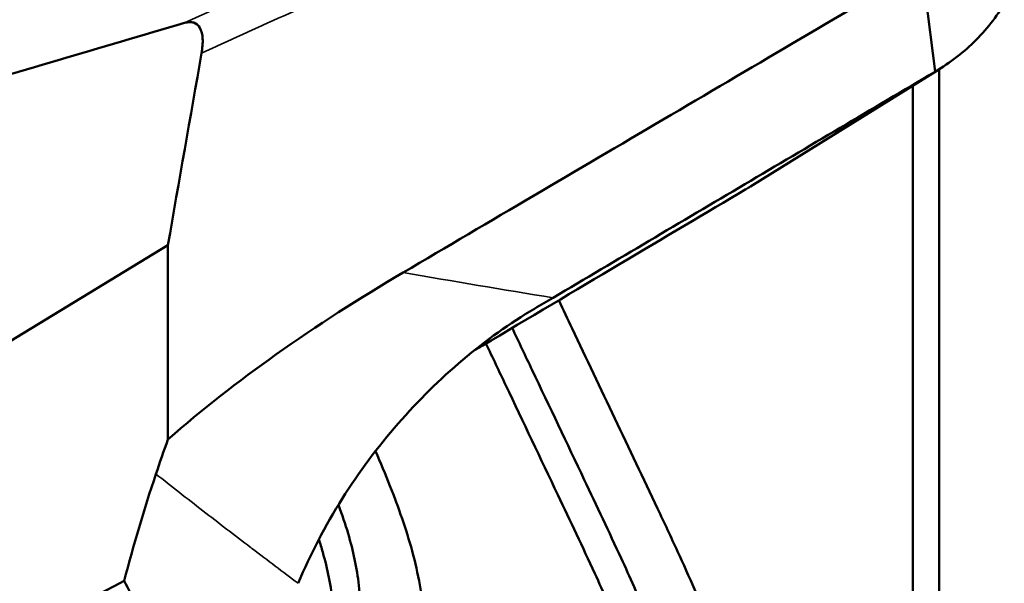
# Model space of a CAD drawing. Header units: millimetres. Extents: x 0 to 2100, y 0 to 1485.
# Tile 341 of 656: x 1577 to 1630, y 1026 to 1057. Entities that reach past the tile are written whole.
import ezdxf

# ---------------------------------------------------------------- set-up
doc = ezdxf.new("R2010")
doc.units = ezdxf.units.MM
doc.header["$LTSCALE"] = 5
doc.layers.add('Sichtbar (ISO)', color=7, linetype='Continuous', lineweight=50)
doc.layers.add('Sichtbar schmal (ISO)', color=7, linetype='Continuous', lineweight=35)

msp = doc.modelspace()

# ---------------------------------------------------------------- linework, layer by layer
at = {"layer": 'Sichtbar (ISO)'}
for p, q in [((1626.3655, 1053.8371), (1625.6486, 1059.4284)), ((1626.1335, 1055.6432), (1626.1346, 1055.6439)), ((1626.1583, 1055.4496), (1626.1595, 1055.4503)), ((1626.5984, 1053.9779), (1616.4564, 1047.6804)), ((1626.5791, 1053.966), (1626.5791, 1022.6655)), ((1625.1649, 1053.0878), (1625.1649, 1021.849)), ((1585.18, 1044.5306), (1560.4321, 1029.4631)), ((1585.18, 1044.5306), (1585.18, 1034.1058)), ((1589.5149, 1028.3894), (1589.5149, 1028.3894))]:
    msp.add_line(p, q, dxfattribs=at)
for centre, major_axis, ratio, start_param, end_param in [((1694.0666, 1097.9261), (154.1133, 93.5115), 0.0156816, 4.0855941, 4.0934792), ((1624.6856, 1033.4186), (-31.7611, -51.2926), 0.5972521, 5.05405, 5.0880242), ((1620.47, 1031.8066), (27.4351, 49.5979), 0.5855287, 1.875554, 1.9857499), ((1587.5035, 989.1976), (0.4891, -43.5853), 0.0108966, 3.4730596, 3.4730613), ((1527.9059, 992.5331), (125.7193, 67.7655), 0.0301987, 1.1024302, 1.3884932)]:
    msp.add_ellipse(centre, major_axis=major_axis, ratio=ratio, start_param=start_param, end_param=end_param, dxfattribs=at)
for points, knots in [([(1626.3665, 1053.8377), (1627.1836, 1054.3188), (1627.9216, 1054.8882), (1629.2104, 1056.1889), (1629.7609, 1056.9158), (1630.6595, 1058.5183), (1631.0026, 1059.3911), (1631.3318, 1060.7223), (1631.4097, 1061.1343), (1631.4656, 1061.5543)], [-1.4735548, -1.4735548, -1.4735548, -1.4735548, -1.1016731, -1.1016731, -0.7342748, -0.7342748, -0.3626209, -0.3626209, -0.2016931, -0.2016931, -0.2016931, -0.2016931]), ([(1625.6481, 1059.429), (1621.0406, 1056.721), (1616.4126, 1054.0006), (1607.1344, 1048.545), (1602.4845, 1045.81), (1597.815, 1043.0622)], [-3.9789778, -3.9789778, -3.9789778, -3.9789778, -1.985512, -1.985512, -0.0000018, -0.0000018, -0.0000018, -0.0000018]), ([(1586.9848, 1054.8331), (1587.032, 1055.1024), (1587.0552, 1055.363), (1587.0325, 1055.8272), (1586.9875, 1056.0351), (1586.8187, 1056.3265), (1586.7105, 1056.4224), (1586.4966, 1056.4896), (1586.4195, 1056.4991), (1586.2537, 1056.4926), (1586.1665, 1056.4772), (1586.0752, 1056.4504)], [0.000001, 0.000001, 0.000001, 0.000001, 0.10313683, 0.10313683, 0.20447247, 0.20447247, 0.28896232, 0.28896232, 0.33014124, 0.33014124, 0.37048994, 0.37048994, 0.37048994, 0.37048994]), ([(1605.8525, 1041.7071), (1609.2934, 1043.7427), (1612.7233, 1045.7713), (1619.561, 1049.8145), (1622.9688, 1051.8291), (1626.3653, 1053.8365)], [-2.944947, -2.944947, -2.944947, -2.944947, -1.4725464, -1.4725464, -0.000109, -0.000109, -0.000109, -0.000109]), ([(1616.2018, 1047.5257), (1611.9326, 1044.9967), (1607.0838, 1042.1181), (1601.9038, 1039.0408), (1601.7541, 1038.9518), (1601.6057, 1038.8637)], [-4.1631277, -4.1631277, -4.1631277, -4.1631277, -1.6194272, -1.6194272, -1.5428208, -1.5428208, -1.5428208, -1.5428208]), ([(1585.18, 1034.1058), (1587.0138, 1035.7096), (1588.9623, 1037.2257), (1593.1705, 1040.2111), (1595.4673, 1041.6808), (1597.815, 1043.0622)], [0.000001, 0.000001, 0.000001, 0.000001, 0.9137777, 0.9137777, 1.911775, 1.911775, 1.911775, 1.911775]), ([(1616.181, 1016.3093), (1616.1138, 1017.1353), (1615.9405, 1018.5636), (1615.3404, 1021.2002), (1614.4819, 1023.633), (1613.4398, 1026.1086), (1612.5014, 1028.1918), (1610.3121, 1032.8537), (1608.1693, 1037.3415), (1606.4005, 1041.0622), (1606.1599, 1041.5688)], [0.11015558, 0.11015558, 0.11015558, 0.11015558, 0.15628374, 0.18839964, 0.24926502, 0.28262286, 0.31819671, 0.35901071, 0.52935644, 0.55620323, 0.55620323, 0.55620323, 0.55620323]), ([(1592.1732, 1026.3851), (1593.4993, 1029.548), (1595.353, 1032.4494), (1599.6982, 1037.4333), (1602.2154, 1039.5562), (1604.8588, 1041.1194)], [0.0000029, 0.0000029, 0.0000029, 0.0000029, 1.1532086, 1.1532086, 2.2978021, 2.2978021, 2.2978021, 2.2978021]), ([(1603.6591, 1040.0835), (1604.0181, 1039.328), (1605.3085, 1036.6142), (1607.2662, 1032.4998), (1609.3389, 1028.1242), (1610.7029, 1025.1141), (1611.5446, 1022.9991), (1612.0647, 1021.4489), (1612.4135, 1020.0099), (1612.6247, 1018.5478), (1612.7241, 1017.1584), (1612.7664, 1015.8979), (1612.7882, 1014.4211), (1612.7897, 1013.3441), (1612.7905, 1012.6071)], [0.50666662, 0.50666662, 0.50666662, 0.50666662, 0.54670974, 0.6505088, 0.72475204, 0.77855695, 0.809146, 0.83523166, 0.85927362, 0.88485306, 0.9145683, 0.93721924, 0.95702441, 1, 1, 1, 1]), ([(1602.2536, 1039.2486), (1602.6097, 1038.4992), (1603.8972, 1035.7916), (1605.852, 1031.6833), (1607.9247, 1027.3077), (1609.2887, 1024.2976), (1610.1304, 1022.1826), (1610.6505, 1020.6324), (1610.9993, 1019.1934), (1611.2105, 1017.7313), (1611.3099, 1016.3419), (1611.3522, 1015.0814), (1611.374, 1013.6046), (1611.3755, 1012.5276), (1611.3763, 1011.7906)], [0.50699153, 0.50699153, 0.50699153, 0.50699153, 0.54670974, 0.6505088, 0.72475204, 0.77855695, 0.809146, 0.83523166, 0.85927362, 0.88485306, 0.9145683, 0.93721924, 0.95702441, 1, 1, 1, 1]), ([(1599.1787, 1018.0261), (1599.1787, 1019.1162), (1599.1787, 1020.7693), (1599.0828, 1023.5005), (1598.8524, 1025.7633), (1598.1931, 1028.6605), (1597.3403, 1031.077), (1596.5917, 1032.858), (1596.3229, 1033.4767)], [0, 0, 0, 0, 0.06359954, 0.09640429, 0.15628374, 0.18839964, 0.24926502, 0.28177467, 0.28177467, 0.28177467, 0.28177467]), ([(1594.3313, 1030.5917), (1594.3585, 1030.5185), (1594.5698, 1029.9452), (1594.9174, 1028.9092), (1595.2662, 1027.4702), (1595.4773, 1026.0081), (1595.5768, 1024.6187), (1595.619, 1023.3582), (1595.6408, 1021.8814), (1595.6424, 1020.8044), (1595.6432, 1020.0673)], [0.57036606, 0.57036606, 0.57036606, 0.57036606, 0.57879262, 0.63636266, 0.68942232, 0.74587516, 0.81145555, 0.86144529, 0.90515453, 1, 1, 1, 1]), ([(1593.2809, 1028.7396), (1593.3555, 1028.5114), (1593.5685, 1027.8231), (1593.852, 1026.6537), (1594.0631, 1025.1916), (1594.1625, 1023.8022), (1594.2048, 1022.5417), (1594.2266, 1021.0649), (1594.2282, 1019.9879), (1594.229, 1019.2508)], [0.61009186, 0.61009186, 0.61009186, 0.61009186, 0.63636266, 0.68942232, 0.74587516, 0.81145555, 0.86144529, 0.90515453, 1, 1, 1, 1]), ([(1582.8332, 1026.5121), (1583.0828, 1026.0645), (1583.2977, 1025.5744), (1583.6662, 1024.5023), (1583.8131, 1023.9195), (1584.014, 1022.7366), (1584.0675, 1022.1407), (1584.0757, 1021.0152), (1584.0366, 1020.4885), (1583.9531, 1019.993)], [-0.69573322, -0.69573322, -0.69573322, -0.69573322, -0.52805988, -0.52805988, -0.3480734, -0.3480734, -0.16812709, -0.16812709, -0.000001, -0.000001, -0.000001, -0.000001])]:
    msp.add_open_spline(points, degree=3, knots=knots, dxfattribs=at)
for points in [[(1586.0752, 1056.4504), (1581.5476, 1055.1209), (1577.0199, 1053.7911), (1572.4921, 1052.461)], [(1585.18, 1044.5306), (1585.7822, 1047.965), (1586.3838, 1051.3992), (1586.9848, 1054.8331)], [(1616.4564, 1047.6804), (1616.3758, 1047.6303), (1616.2945, 1047.581), (1616.2124, 1047.5324)]]:
    msp.add_open_spline(points, degree=3, dxfattribs=at)
at = {"layer": 'Sichtbar schmal (ISO)'}
for p, q in [((1616.204, 1047.5261), (1626.3656, 1053.8365)), ((1603.9167, 1040.5352), (1604.8588, 1041.1194))]:
    msp.add_line(p, q, dxfattribs=at)
msp.add_ellipse((1384.0733, 1971.2821), major_axis=(-473.3729, 893.8292), ratio=0.5852363, start_param=2.7138639, end_param=2.7258417, dxfattribs=at)
msp.add_open_spline([(1611.1709, 1067.8464), (1602.8668, 1064.088), (1594.5014, 1060.2889), (1586.0752, 1056.4504)], degree=3, dxfattribs=at)
for points, knots in [([(1586.9848, 1054.8331), (1589.9128, 1056.1612), (1592.8366, 1057.486), (1595.7565, 1058.8075), (1598.6763, 1060.129), (1601.5922, 1061.447), (1604.5038, 1062.7617), (1607.4154, 1064.0764), (1610.3227, 1065.3877), (1613.226, 1066.6955)], [0, 0, 0, 0, 0.3333333, 0.3333333, 0.3333333, 0.6666667, 0.6666667, 0.6666667, 1, 1, 1, 1]), ([(1584.535, 1032.2479), (1585.372, 1031.5878), (1586.213, 1030.9303), (1587.0578, 1030.2758), (1587.9027, 1029.6214), (1588.7515, 1028.9701), (1589.604, 1028.3216), (1589.6417, 1028.2929), (1589.6794, 1028.2642), (1589.7171, 1028.2356), (1590.5323, 1027.616), (1591.351, 1026.999), (1592.1732, 1026.3851)], [0, 0, 0, 0, 0.33333333, 0.33333333, 0.33333333, 0.66666667, 0.66666667, 0.66666667, 0.68140126, 0.68140126, 0.68140126, 0.99999993, 0.99999993, 0.99999993, 0.99999993])]:
    msp.add_open_spline(points, degree=3, knots=knots, dxfattribs=at)

doc.saveas('drawing.dxf')
